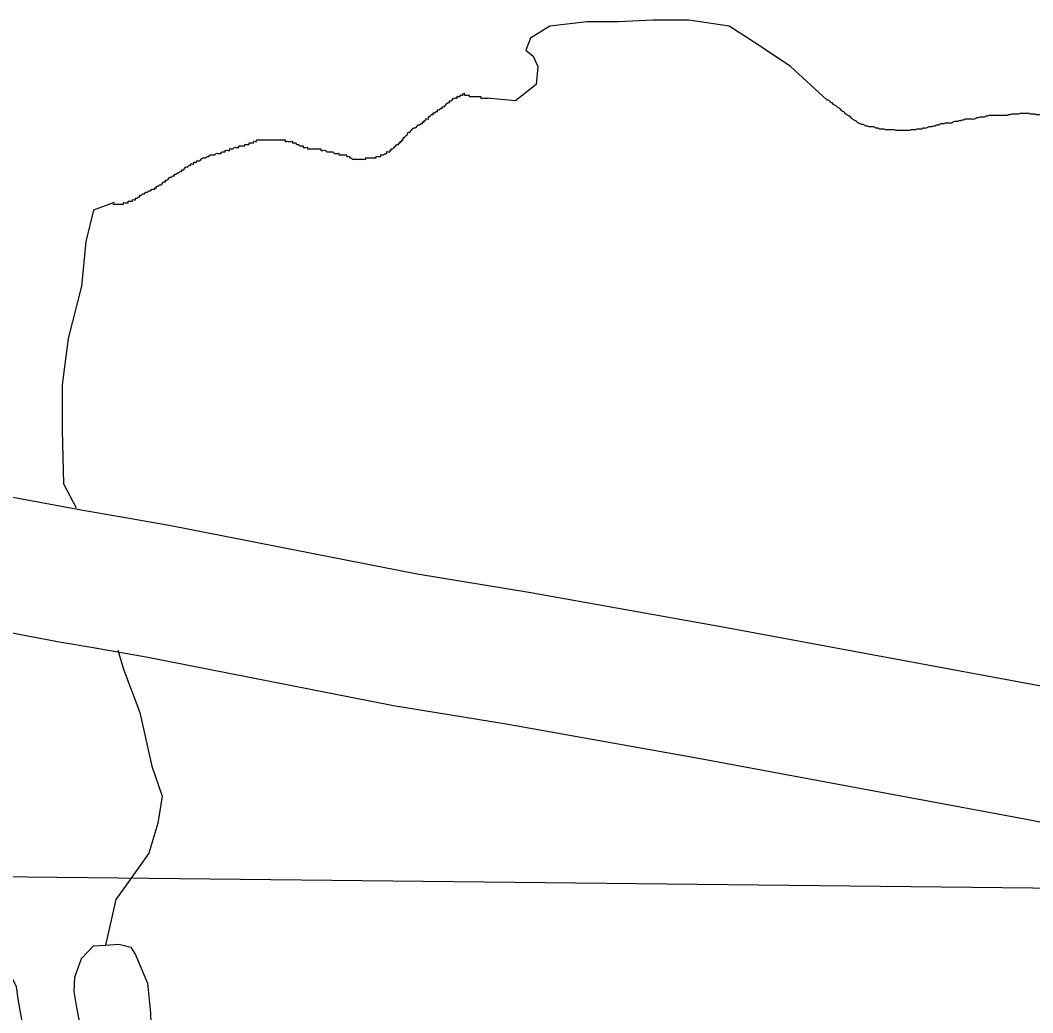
# Model space of a CAD drawing. Extents: x 813775 to 1157140, y 1757555 to 1979907.
# Drawn here: x 1035271 to 1039048, y 1840122 to 1843826 of the extents above; entities that cross this region are included whole.
import ezdxf

# ---------------------------------------------------------------- set-up
doc = ezdxf.new("R2010")
doc.units = 0
for name, color, linetype in [('Level 10', 7, 'Continuous'), ('Level 35', 7, 'Continuous'), ('Level 5', 7, 'Continuous')]:
    doc.layers.add(name, color=color, linetype=linetype)

msp = doc.modelspace()

# ---------------------------------------------------------------- linework, layer by layer
at = {"layer": 'Level 10'}
for points in [[(1034107.7, 1842009.2), (1034170.1, 1842047.8), (1034269.1, 1842086.5), (1034384.2, 1842115.3), (1034516, 1842122.9), (1034664.9, 1842116.7), (1034809.9, 1842104.6), (1035014.5, 1842073.7), (1035243.5, 1842045.8), (1035498.5, 1841998.1), (1035641.6, 1841973.8)], [(1035642.9, 1841973.6), (1035832.8, 1841940.3), (1036751.6, 1841759.7), (1037168.5, 1841691.5), (1037891.4, 1841562.3), (1039119.2, 1841334.4), (1039904.1, 1841177.9)], [(1035557.8, 1841480.9), (1035410.6, 1841505.9), (1035167.2, 1841551.4), (1034947, 1841578.3), (1034751.8, 1841607.7), (1034633.7, 1841617.5), (1034519.8, 1841622.3), (1034459.8, 1841618.8), (1034421.6, 1841609.3), (1034394.6, 1841598.7), (1034370.8, 1841584)], [(1039806.4, 1840687.5), (1039024.7, 1840843.4), (1037801.8, 1841070.4), (1037084.2, 1841198.7), (1036663, 1841267.5), (1035741.3, 1841448.7), (1035556.5, 1841481.1)]]:
    msp.add_lwpolyline(points, dxfattribs=at)
at = {"layer": 'Level 35'}
for points in [[(1038280.2, 1843529.2), (1038144.7, 1843652.8), (1038027.5, 1843731), (1037915.9, 1843803.5), (1037765.3, 1843825.9), (1037631.4, 1843825.9), (1037503.1, 1843820.3), (1037385.9, 1843820.3), (1037246.5, 1843803.5), (1037174, 1843758.9), (1037157.2, 1843714.2), (1037185.1, 1843691.9), (1037201.8, 1843652.8), (1037196.3, 1843585.9), (1037118.2, 1843524.5), (1037012.2, 1843535.6)], [(1035617.5, 1843144.9), (1035544.4, 1843117.6), (1035516.5, 1843000.4), (1035499.8, 1842832.9), (1035449.5, 1842637.6), (1035427.2, 1842464.5), (1035427.2, 1842297.1), (1035432.8, 1842096.2), (1035480, 1842005.7)], [(1035634.8, 1841474.8), (1035656, 1841404.1), (1035717.3, 1841242.2), (1035762, 1841041.3), (1035801, 1840929.6), (1035784.3, 1840829.2), (1035750.8, 1840717.5), (1035672.7, 1840605.9), (1035628.1, 1840544.5), (1035589.3, 1840374.3)], [(1035343.8, 1839919.4), (1035391.2, 1839874.8), (1035435.9, 1839872), (1035472.1, 1839874.8), (1035502.8, 1839905.5), (1035508.4, 1839950.1), (1035505.6, 1840017.1), (1035480.5, 1840148.2), (1035472.1, 1840201.3), (1035474.9, 1840254.3), (1035500, 1840324), (1035544.6, 1840371.5), (1035589.3, 1840374.3), (1035639.5, 1840377.1), (1035684.1, 1840365.9), (1035700.8, 1840338), (1035745.5, 1840231.9), (1035756.6, 1840120.3), (1035759.4, 1840042.2), (1035742.7, 1839891.5), (1035720.4, 1839726.9), (1035703.6, 1839612.5), (1035709.2, 1839562.2), (1035714.2, 1839524)], [(1035343.8, 1839919.4), (1035282.4, 1840067.3), (1035262.9, 1840173.3), (1035257.3, 1840218), (1035240.6, 1840251.5), (1035198.8, 1840273.8), (1035148.6, 1840273.8), (1035090, 1840201.3), (1035084.4, 1840131.5), (1035101.1, 1840022.7), (1035131.8, 1839925), (1035159.7, 1839821.7), (1035260.1, 1839682.2), (1035368.9, 1839523.2), (1035469.3, 1839352.9)]]:
    msp.add_lwpolyline(points, dxfattribs=at)
for points in [[(1036856, 1843507.7), (1036861.5, 1843513.3), (1036867.1, 1843518.9), (1036872.7, 1843518.9), (1036872.7, 1843524.5), (1036878.3, 1843524.5), (1036883.9, 1843530), (1036889.4, 1843535.6), (1036895, 1843535.6), (1036900.6, 1843535.6), (1036900.6, 1843541.2), (1036906.2, 1843541.2), (1036911.7, 1843541.2), (1036911.7, 1843546.8), (1036917.3, 1843546.8), (1036922.9, 1843546.8), (1036922.9, 1843552.4), (1036928.5, 1843552.4), (1036928.5, 1843546.8), (1036934.1, 1843546.8), (1036939.6, 1843546.8), (1036945.2, 1843546.8), (1036945.2, 1843541.2), (1036950.8, 1843541.2), (1036956.4, 1843541.2), (1036962, 1843541.2), (1036967.5, 1843541.2), (1036973.1, 1843541.2), (1036978.7, 1843541.2), (1036984.3, 1843541.2), (1036989.9, 1843541.2), (1036989.9, 1843535.6), (1036995.4, 1843535.6), (1037001, 1843535.6), (1037006.6, 1843535.6), (1037012.2, 1843535.6), (1037017.7, 1843535.6)], [(1038750, 1843444.9), (1038744.4, 1843442.1), (1038738.8, 1843442.1), (1038733.2, 1843442.1), (1038727.6, 1843442.1), (1038722.1, 1843442.1), (1038716.5, 1843439.3), (1038710.9, 1843439.3), (1038705.3, 1843439.3), (1038699.8, 1843436.6), (1038694.2, 1843433.8), (1038688.6, 1843433.8), (1038683, 1843431), (1038677.4, 1843431), (1038671.9, 1843428.2), (1038666.3, 1843428.2), (1038660.7, 1843428.2), (1038655.1, 1843425.4), (1038649.5, 1843422.6), (1038644, 1843422.6), (1038638.4, 1843422.6), (1038632.8, 1843419.8), (1038627.2, 1843419.8), (1038621.7, 1843419.8), (1038616.1, 1843419.8), (1038610.5, 1843417), (1038604.9, 1843417), (1038599.3, 1843417), (1038593.8, 1843417), (1038588.2, 1843414.2), (1038582.6, 1843414.2), (1038577, 1843414.2), (1038571.4, 1843414.2), (1038565.9, 1843414.2), (1038560.3, 1843414.2), (1038554.7, 1843414.2), (1038549.1, 1843414.2), (1038543.5, 1843414.2), (1038538, 1843414.2), (1038532.4, 1843417), (1038526.8, 1843417), (1038521.2, 1843417), (1038515.7, 1843417), (1038510.1, 1843417), (1038504.5, 1843417), (1038498.9, 1843417), (1038493.3, 1843419.8), (1038487.8, 1843419.8), (1038482.2, 1843419.8), (1038476.6, 1843419.8), (1038471, 1843422.6), (1038465.4, 1843422.6), (1038459.9, 1843425.4), (1038454.3, 1843428.2), (1038448.7, 1843428.2), (1038443.1, 1843428.2), (1038437.6, 1843428.2), (1038432, 1843431), (1038426.4, 1843431), (1038420.8, 1843433.8), (1038415.2, 1843436.6), (1038409.7, 1843436.6), (1038404.1, 1843439.3), (1038398.5, 1843442.1), (1038392.9, 1843444.9), (1038387.3, 1843450.5), (1038381.8, 1843453.3), (1038376.2, 1843456.1), (1038370.6, 1843461.7), (1038365, 1843467.3), (1038359.4, 1843470), (1038353.9, 1843472.8), (1038348.3, 1843478.4), (1038342.7, 1843484), (1038337.1, 1843486.8), (1038331.6, 1843492.4), (1038326, 1843497.9), (1038320.4, 1843500.7), (1038314.8, 1843506.3), (1038309.2, 1843509.1), (1038303.7, 1843511.9), (1038300.9, 1843517.5), (1038295.3, 1843517.5), (1038292.5, 1843523.1), (1038286.9, 1843525.9), (1038281.3, 1843528.6), (1038280.2, 1843529.2)], [(1036465.4, 1843323.5), (1036471, 1843323.5), (1036476.6, 1843323.5), (1036482.2, 1843323.5), (1036487.8, 1843323.5), (1036487.8, 1843317.9), (1036493.3, 1843317.9), (1036498.9, 1843317.9), (1036498.9, 1843312.4), (1036504.5, 1843312.4), (1036510.1, 1843306.8), (1036515.7, 1843306.8), (1036521.2, 1843306.8), (1036526.8, 1843306.8), (1036532.4, 1843306.8), (1036538, 1843306.8), (1036543.5, 1843306.8), (1036549.1, 1843306.8), (1036554.7, 1843306.8), (1036560.3, 1843306.8), (1036560.3, 1843312.4), (1036565.9, 1843312.4), (1036571.4, 1843312.4), (1036577, 1843312.4), (1036582.6, 1843312.4), (1036588.2, 1843312.4), (1036593.8, 1843312.4), (1036599.3, 1843312.4), (1036599.3, 1843317.9), (1036604.9, 1843317.9), (1036610.5, 1843317.9), (1036616.1, 1843317.9), (1036616.1, 1843323.5), (1036621.6, 1843323.5), (1036627.2, 1843323.5), (1036632.8, 1843329.1), (1036638.4, 1843329.1), (1036638.4, 1843334.7), (1036644, 1843334.7), (1036649.5, 1843334.7), (1036649.5, 1843340.3), (1036655.1, 1843340.3), (1036655.1, 1843345.9), (1036660.7, 1843345.9), (1036666.3, 1843351.4), (1036671.9, 1843357), (1036677.4, 1843362.6), (1036683, 1843362.6), (1036683, 1843368.2), (1036688.6, 1843368.2), (1036688.6, 1843373.8), (1036694.2, 1843373.8), (1036694.2, 1843379.3), (1036699.8, 1843379.3), (1036699.8, 1843384.9), (1036705.3, 1843390.5), (1036710.9, 1843396.1), (1036716.5, 1843401.7), (1036716.5, 1843407.3), (1036722.1, 1843407.3), (1036727.6, 1843412.8), (1036733.2, 1843418.4), (1036738.8, 1843424), (1036744.4, 1843424), (1036750, 1843429.6), (1036755.5, 1843435.2), (1036761.1, 1843435.2), (1036766.7, 1843440.7), (1036772.3, 1843440.7), (1036772.3, 1843446.3), (1036777.9, 1843446.3), (1036777.9, 1843451.9), (1036783.4, 1843451.9), (1036783.4, 1843457.5), (1036789, 1843457.5), (1036794.6, 1843457.5), (1036794.6, 1843463.1), (1036800.2, 1843468.7), (1036805.7, 1843474.2), (1036811.3, 1843474.2), (1036811.3, 1843479.8), (1036816.9, 1843479.8), (1036822.5, 1843485.4), (1036828.1, 1843485.4), (1036828.1, 1843491), (1036833.6, 1843491), (1036839.2, 1843496.6), (1036844.8, 1843496.6), (1036844.8, 1843502.1), (1036850.4, 1843502.1), (1036856, 1843507.7)], [(1039246.5, 1843400.3), (1039240.9, 1843403.1), (1039235.3, 1843403.1), (1039229.7, 1843405.9), (1039224.2, 1843403.1), (1039218.6, 1843403.1), (1039213, 1843405.9), (1039207.4, 1843405.9), (1039201.8, 1843408.6), (1039196.3, 1843411.4), (1039190.7, 1843411.4), (1039185.1, 1843414.2), (1039182.3, 1843419.8), (1039176.7, 1843422.6), (1039171.2, 1843425.4), (1039168.4, 1843431), (1039162.8, 1843433.8), (1039157.2, 1843436.6), (1039151.6, 1843436.6), (1039146.1, 1843442.1), (1039140.5, 1843444.9), (1039134.9, 1843447.7), (1039129.3, 1843450.5), (1039123.7, 1843453.3), (1039118.2, 1843453.3), (1039112.6, 1843456.1), (1039107, 1843458.9), (1039101.4, 1843461.7), (1039095.9, 1843464.5), (1039090.3, 1843467.3), (1039084.7, 1843467.3), (1039079.1, 1843470), (1039073.5, 1843472.8), (1039068, 1843472.8), (1039062.4, 1843472.8), (1039056.8, 1843475.6), (1039051.2, 1843475.6), (1039045.6, 1843475.6), (1039040.1, 1843475.6), (1039034.5, 1843478.4), (1039028.9, 1843478.4), (1039023.3, 1843478.4), (1039017.7, 1843478.4), (1039012.2, 1843478.4), (1039006.6, 1843478.4), (1039001, 1843478.4), (1038995.4, 1843475.6), (1038989.9, 1843475.6), (1038984.3, 1843475.6), (1038978.7, 1843475.6), (1038973.1, 1843475.6), (1038967.5, 1843475.6), (1038962, 1843472.8), (1038956.4, 1843472.8), (1038950.8, 1843470), (1038945.2, 1843470), (1038939.6, 1843470), (1038934.1, 1843470), (1038928.5, 1843470), (1038922.9, 1843470), (1038917.3, 1843470), (1038911.8, 1843470), (1038906.2, 1843470), (1038900.6, 1843470), (1038895, 1843470), (1038889.4, 1843470), (1038883.9, 1843470), (1038878.3, 1843467.3), (1038872.7, 1843467.3), (1038867.1, 1843464.5), (1038861.5, 1843464.5), (1038856, 1843464.5), (1038850.4, 1843464.5), (1038844.8, 1843461.7), (1038839.2, 1843461.7), (1038833.6, 1843458.9), (1038828.1, 1843456.1), (1038822.5, 1843456.1), (1038816.9, 1843456.1), (1038811.3, 1843456.1), (1038805.8, 1843456.1), (1038800.2, 1843456.1), (1038794.6, 1843456.1), (1038789, 1843453.3), (1038783.4, 1843453.3), (1038777.9, 1843450.5), (1038772.3, 1843450.5), (1038766.7, 1843447.7), (1038761.1, 1843447.7), (1038755.5, 1843447.7), (1038750, 1843444.9)], [(1036035.9, 1843334.7), (1036035.9, 1843340.3), (1036041.5, 1843340.3), (1036047, 1843340.3), (1036052.6, 1843340.3), (1036052.6, 1843345.9), (1036058.2, 1843345.9), (1036063.8, 1843345.9), (1036069.3, 1843351.4), (1036074.9, 1843351.4), (1036080.5, 1843351.4), (1036086.1, 1843351.4), (1036086.1, 1843357), (1036091.7, 1843357), (1036097.2, 1843357), (1036102.8, 1843357), (1036108.4, 1843357), (1036108.4, 1843362.6), (1036114, 1843362.6), (1036119.6, 1843362.6), (1036125.1, 1843362.6), (1036125.1, 1843368.2), (1036130.7, 1843368.2), (1036136.3, 1843368.2), (1036141.9, 1843368.2), (1036141.9, 1843373.8), (1036147.5, 1843373.8), (1036153, 1843373.8), (1036153, 1843379.3), (1036158.6, 1843379.3), (1036164.2, 1843379.3), (1036169.8, 1843379.3), (1036175.3, 1843379.3), (1036180.9, 1843379.3), (1036186.5, 1843379.3), (1036192.1, 1843379.3), (1036197.7, 1843379.3), (1036203.2, 1843379.3), (1036208.8, 1843379.3), (1036214.4, 1843379.3), (1036220, 1843379.3), (1036225.6, 1843379.3), (1036231.1, 1843379.3), (1036236.7, 1843379.3), (1036242.3, 1843379.3), (1036247.9, 1843379.3), (1036253.4, 1843379.3), (1036259, 1843379.3), (1036259, 1843373.8), (1036264.6, 1843373.8), (1036270.2, 1843373.8), (1036275.8, 1843373.8), (1036281.3, 1843373.8), (1036286.9, 1843373.8), (1036286.9, 1843368.2), (1036292.5, 1843368.2), (1036298.1, 1843368.2), (1036303.7, 1843362.6), (1036309.2, 1843362.6), (1036314.8, 1843357), (1036320.4, 1843357), (1036326, 1843357), (1036326, 1843351.4), (1036331.6, 1843351.4), (1036337.1, 1843351.4), (1036342.7, 1843351.4), (1036342.7, 1843345.9), (1036348.3, 1843345.9), (1036353.9, 1843345.9), (1036359.4, 1843345.9), (1036365, 1843345.9), (1036370.6, 1843345.9), (1036376.2, 1843345.9), (1036381.8, 1843345.9), (1036387.3, 1843345.9), (1036392.9, 1843345.9), (1036392.9, 1843340.3), (1036398.5, 1843340.3), (1036404.1, 1843340.3), (1036409.7, 1843340.3), (1036415.2, 1843334.7), (1036420.8, 1843334.7), (1036426.4, 1843334.7), (1036432, 1843334.7), (1036437.5, 1843334.7), (1036443.1, 1843329.1), (1036448.7, 1843329.1), (1036454.3, 1843329.1), (1036459.9, 1843329.1), (1036459.9, 1843323.5), (1036465.4, 1843323.5)], [(1035623, 1843144.9), (1035617.5, 1843144.9), (1035617.5, 1843139.3), (1035623, 1843139.3), (1035628.6, 1843139.3), (1035634.2, 1843139.3), (1035639.8, 1843139.3), (1035645.4, 1843139.3), (1035650.9, 1843139.3), (1035656.5, 1843139.3), (1035656.5, 1843144.9), (1035662.1, 1843144.9), (1035667.7, 1843144.9), (1035673.3, 1843144.9), (1035673.3, 1843150.5), (1035678.8, 1843150.5), (1035684.4, 1843150.5), (1035690, 1843150.5), (1035690, 1843156.1), (1035695.6, 1843156.1), (1035701.1, 1843156.1), (1035701.1, 1843161.7), (1035706.7, 1843161.7), (1035712.3, 1843167.2), (1035717.9, 1843167.2), (1035717.9, 1843172.8), (1035723.5, 1843172.8), (1035729, 1843178.4), (1035734.6, 1843178.4), (1035740.2, 1843184), (1035745.8, 1843184), (1035751.4, 1843189.6), (1035756.9, 1843189.6), (1035762.5, 1843195.2), (1035768.1, 1843195.2), (1035773.7, 1843195.2), (1035773.7, 1843200.7), (1035779.2, 1843200.7), (1035779.2, 1843206.3), (1035784.8, 1843206.3), (1035790.4, 1843211.9), (1035796, 1843211.9), (1035801.6, 1843217.5), (1035807.1, 1843223.1), (1035812.7, 1843223.1), (1035812.7, 1843228.6), (1035818.3, 1843228.6), (1035823.9, 1843234.2), (1035829.5, 1843239.8), (1035835, 1843239.8), (1035840.6, 1843245.4), (1035846.2, 1843245.4), (1035846.2, 1843251), (1035851.8, 1843251), (1035857.4, 1843256.6), (1035862.9, 1843256.6), (1035868.5, 1843262.1), (1035874.1, 1843262.1), (1035874.1, 1843267.7), (1035879.7, 1843267.7), (1035885.2, 1843273.3), (1035890.8, 1843278.9), (1035896.4, 1843278.9), (1035902, 1843284.5), (1035907.6, 1843284.5), (1035907.6, 1843290), (1035913.1, 1843290), (1035918.7, 1843290), (1035918.7, 1843295.6), (1035924.3, 1843295.6), (1035929.9, 1843295.6), (1035929.9, 1843301.2), (1035935.5, 1843301.2), (1035941, 1843301.2), (1035946.6, 1843306.8), (1035952.2, 1843312.4), (1035957.8, 1843312.4), (1035963.3, 1843312.4), (1035968.9, 1843317.9), (1035974.5, 1843317.9), (1035980.1, 1843323.5), (1035985.7, 1843323.5), (1035991.2, 1843323.5), (1035996.8, 1843323.5), (1036002.4, 1843329.1), (1036008, 1843329.1), (1036013.6, 1843329.1), (1036019.1, 1843329.1), (1036024.7, 1843334.7), (1036030.3, 1843334.7), (1036035.9, 1843334.7)]]:
    msp.add_spline(points, degree=3, dxfattribs=at)
at = {"layer": 'Level 5'}
msp.add_lwpolyline([(1031657.3, 1840668.2), (1040412.6, 1840573)], dxfattribs=at)

doc.saveas('drawing.dxf')
